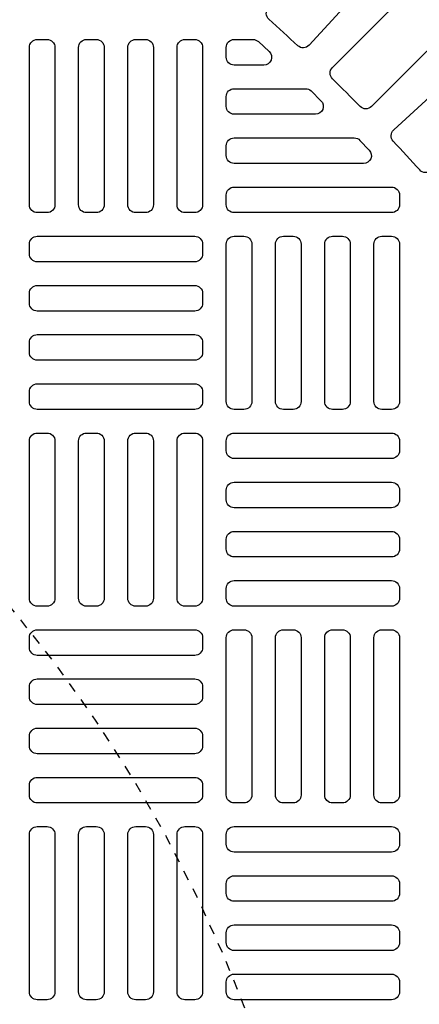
# Model space of a CAD drawing. Extents: x -169 to 6736, y -208 to 3022.
# Tile 473 of 656: x 1882 to 1886, y 1322 to 1332. Entities that reach past the tile are written whole.
import ezdxf

# ---------------------------------------------------------------- set-up
doc = ezdxf.new("R2010")
doc.units = 0
doc.header["$MEASUREMENT"] = 0
doc.header["$PDSIZE"] = 1
doc.linetypes.add('HIDDEN2', pattern=[0.28125, 0.1875, -0.09375])
doc.layers.get('DEFPOINTS').update_dxf_attribs({"linetype": 'CONTINUOUS'})
for name, color, linetype in [('DIM', 3, 'CONTINUOUS'), ('TANK-MANHOLE-COVER-40', 2, 'CONTINUOUS'), ('TANK-MANHOLE-COVER-HATCH-40', 252, 'CONTINUOUS'), ('TANK-SLOPE', 3, 'CONTINUOUS')]:
    doc.layers.add(name, color=color, linetype=linetype)
doc.styles.add('SIMPLEX', font='simplex')
doc.dimstyles.new('DIM64', dxfattribs={"dimscale": 64, "dimtxt": 0.09375, "dimasz": 0.09375, "dimexe": 0.0625, "dimexo": 0.0625, "dimgap": 0.046875, "dimtad": 1, "dimdec": 4, "dimzin": 3, "dimdsep": 46, "dimlunit": 4, "dimtxsty": 'SIMPLEX', "dimcen": 0, "dimclrd": 256, "dimclre": 256, "dimclrt": 256, "dimadec": 0, "dimazin": 0, "dimtfac": 1, "dimtdec": 4, "dimtmove": 0, "dimatfit": 3, "dimfxl": 1, "dimfrac": 2, "dimtolj": 1, "dimtzin": 0, "dimarcsym": 0})

# ---------------------------------------------------------------- blocks, each defined once
blk = doc.blocks.new('*D33')
at = {"layer": 'DEFPOINTS', "color": 0, "transparency": 16777216}
for p in [(1800.2662, 1380.0184), (2061.7725, 1380.0184), (2061.7725, 1254.0184)]:
    blk.add_point(p, dxfattribs=at)
at = {"layer": 'DIM', "lineweight": -2, "transparency": 16777216}
for p, q in [((1804.2662, 1380.0184), (2065.7725, 1380.0184)), ((2061.7725, 1260.0184), (2061.7725, 1374.0184))]:
    blk.add_line(p, q, dxfattribs=at)
at = {"layer": 'DIM', "transparency": 16777216}
for points in [[(2060.7725, 1374.0184), (2062.7725, 1374.0184), (2061.7725, 1380.0184)], [(2060.7725, 1260.0184), (2062.7725, 1260.0184), (2061.7725, 1254.0184)]]:
    blk.add_solid(points, dxfattribs=at)
at = {"layer": 'DIM', "transparency": 16777216, "insert": (2055.2011, 1317.0184), "char_height": 6, "attachment_point": 5, "rotation": 90, "style": 'SIMPLEX'}
blk.add_mtext('\\A1;10\'-6"', dxfattribs=at)

msp = doc.modelspace()

# ---------------------------------------------------------------- linework, layer by layer
at = {"layer": 'DEFPOINTS', "color": 8, "linetype": 'HIDDEN2', "ltscale": 0.125}
msp.add_circle((1871.12278, 1317.01762), 14, dxfattribs=at)
msp.add_circle((1871.12278, 1317.01762), 14, dxfattribs=at)
at = {"layer": 'DEFPOINTS', "color": 8, "linetype": 'HIDDEN2', "ltscale": 0.5}
msp.add_circle((1871.12278, 1317.01762), 11, dxfattribs=at)
msp.add_circle((1871.12278, 1317.01762), 11, dxfattribs=at)
at = {"layer": 'TANK-MANHOLE-COVER-40', "color": 4, "linetype": 'Continuous'}
msp.add_circle((1871.12201, 1317.01762), 22.63902, dxfattribs=at)
at = {"layer": 'TANK-MANHOLE-COVER-40', "color": 1, "linetype": 'Continuous'}
msp.add_circle((1871.12201, 1317.01762), 22.44094, dxfattribs=at)
at = {"layer": 'TANK-MANHOLE-COVER-40', "color": 2, "linetype": 'Continuous'}
msp.add_circle((1871.12201, 1317.01762), 21.65354, dxfattribs=at)
at = {"layer": 'TANK-MANHOLE-COVER-HATCH-40', "linetype": 'Continuous'}
for points in [[(1884.45658, 1331.97767), (1885.52115, 1333.13945), (1885.92752, 1332.76708), (1884.86295, 1331.6053, -0.4170937), (1884.75113, 1331.60097, 0.0049117), (1884.46201, 1331.8659, -0.4170937)], [(1885.70969, 1330.75856), (1886.87147, 1331.82313), (1887.24384, 1331.41676), (1886.08206, 1330.35219, -0.4170937), (1885.97029, 1330.35762, 0.0049117), (1885.70536, 1330.64674, -0.4170937)], [(1884.41033, 1331.40739), (1884.11414, 1331.40739), (1884.11414, 1331.40739, -0.4142136), (1884.0354, 1331.48613), (1884.0354, 1331.58455), (1884.0354, 1331.58455, -0.4142136), (1884.11414, 1331.66329), (1884.3033, 1331.66329, -0.1880618), (1884.3566, 1331.64251), (1884.46363, 1331.54409, -0.6834141)], [(1884.9271, 1330.91526), (1884.11414, 1330.91526), (1884.11414, 1330.91526, -0.4142136), (1884.0354, 1330.994), (1884.0354, 1331.09243), (1884.0354, 1331.09243, -0.4142136), (1884.11414, 1331.17117), (1884.82755, 1331.17117, -0.1974379), (1884.88291, 1331.14842), (1884.98246, 1331.04999, -0.6702327)], [(1885.40825, 1330.42314), (1884.11414, 1330.42314), (1884.11414, 1330.42314, -0.4142136), (1884.0354, 1330.50188), (1884.0354, 1330.6003), (1884.0354, 1330.6003, -0.4142136), (1884.11414, 1330.67904), (1885.31541, 1330.67904, -0.2065144), (1885.37269, 1330.65433), (1885.46553, 1330.5559, -0.6576677)], [(1885.76768, 1330.00975, -0.4142136), (1885.68894, 1329.93101), (1884.11414, 1329.93101, -0.4142136), (1884.0354, 1330.00975), (1884.0354, 1330.10818, -0.4142136), (1884.11414, 1330.18692), (1885.68894, 1330.18692, -0.4142136), (1885.76768, 1330.10818)]]:
    msp.add_lwpolyline(points, format="xyb", close=True, dxfattribs=at)
msp.add_lwpolyline([(1885.37428, 1330.99259, 0.0049117), (1885.09698, 1331.26989, -0.4170937), (1885.09643, 1331.38179), (1886.21067, 1332.49602), (1886.60041, 1332.10628), (1885.48618, 1330.99204, -0.4170937), (1885.37428, 1330.99259)], format="xyb", dxfattribs=at)
at = {"layer": 'TANK-MANHOLE-COVER-HATCH-40', "linetype": 'Continuous', "flags": 128}
for points in [[(1882.14564, 1329.93101, -0.4142136), (1882.0669, 1330.00975), (1882.0669, 1331.58455, -0.4142136), (1882.14564, 1331.66329), (1882.24406, 1331.66329, -0.4142136), (1882.3228, 1331.58455), (1882.3228, 1330.00975, -0.4142136), (1882.24406, 1329.93101)], [(1882.63776, 1329.93101, -0.4142136), (1882.55902, 1330.00975), (1882.55902, 1331.58455, -0.4142136), (1882.63776, 1331.66329), (1882.73619, 1331.66329, -0.4142136), (1882.81493, 1331.58455), (1882.81493, 1330.00975, -0.4142136), (1882.73619, 1329.93101)], [(1883.12989, 1329.93101, -0.4142136), (1883.05115, 1330.00975), (1883.05115, 1331.58455, -0.4142136), (1883.12989, 1331.66329), (1883.22831, 1331.66329, -0.4142136), (1883.30705, 1331.58455), (1883.30705, 1330.00975, -0.4142136), (1883.22831, 1329.93101)], [(1883.62201, 1329.93101, -0.4142136), (1883.54327, 1330.00975), (1883.54327, 1331.58455, -0.4142136), (1883.62201, 1331.66329), (1883.72044, 1331.66329, -0.4142136), (1883.79918, 1331.58455), (1883.79918, 1330.00975, -0.4142136), (1883.72044, 1329.93101)], [(1882.0669, 1329.61605, -0.4142136), (1882.14564, 1329.69479), (1883.72044, 1329.69479, -0.4142136), (1883.79918, 1329.61605), (1883.79918, 1329.51762, -0.4142136), (1883.72044, 1329.43888), (1882.14564, 1329.43888, -0.4142136), (1882.0669, 1329.51762)], [(1884.11414, 1327.96251, -0.4142136), (1884.0354, 1328.04125), (1884.0354, 1329.61605, -0.4142136), (1884.11414, 1329.69479), (1884.21256, 1329.69479, -0.4142136), (1884.2913, 1329.61605), (1884.2913, 1328.04125, -0.4142136), (1884.21256, 1327.96251)], [(1884.60627, 1327.96251, -0.4142136), (1884.52752, 1328.04125), (1884.52752, 1329.61605, -0.4142136), (1884.60627, 1329.69479), (1884.70469, 1329.69479, -0.4142136), (1884.78343, 1329.61605), (1884.78343, 1328.04125, -0.4142136), (1884.70469, 1327.96251)], [(1885.09839, 1327.96251, -0.4142136), (1885.01965, 1328.04125), (1885.01965, 1329.61605, -0.4142136), (1885.09839, 1329.69479), (1885.19682, 1329.69479, -0.4142136), (1885.27556, 1329.61605), (1885.27556, 1328.04125, -0.4142136), (1885.19682, 1327.96251)], [(1885.59052, 1327.96251, -0.4142136), (1885.51178, 1328.04125), (1885.51178, 1329.61605, -0.4142136), (1885.59052, 1329.69479), (1885.68894, 1329.69479, -0.4142136), (1885.76768, 1329.61605), (1885.76768, 1328.04125, -0.4142136), (1885.68894, 1327.96251)], [(1882.0669, 1329.12392, -0.4142136), (1882.14564, 1329.20266), (1883.72044, 1329.20266, -0.4142136), (1883.79918, 1329.12392), (1883.79918, 1329.0255, -0.4142136), (1883.72044, 1328.94676), (1882.14564, 1328.94676, -0.4142136), (1882.0669, 1329.0255)], [(1882.0669, 1328.6318, -0.4142136), (1882.14564, 1328.71054), (1883.72044, 1328.71054, -0.4142136), (1883.79918, 1328.6318), (1883.79918, 1328.53337, -0.4142136), (1883.72044, 1328.45463), (1882.14564, 1328.45463, -0.4142136), (1882.0669, 1328.53337)], [(1882.0669, 1328.13967, -0.4142136), (1882.14564, 1328.21841), (1883.72044, 1328.21841, -0.4142136), (1883.79918, 1328.13967), (1883.79918, 1328.04125, -0.4142136), (1883.72044, 1327.96251), (1882.14564, 1327.96251, -0.4142136), (1882.0669, 1328.04125)], [(1882.14564, 1325.994, -0.4142136), (1882.0669, 1326.07274), (1882.0669, 1327.64755, -0.4142136), (1882.14564, 1327.72629), (1882.24406, 1327.72629, -0.4142136), (1882.3228, 1327.64755), (1882.3228, 1326.07274, -0.4142136), (1882.24406, 1325.994)], [(1882.63776, 1325.994, -0.4142136), (1882.55902, 1326.07274), (1882.55902, 1327.64755, -0.4142136), (1882.63776, 1327.72629), (1882.73619, 1327.72629, -0.4142136), (1882.81493, 1327.64755), (1882.81493, 1326.07274, -0.4142136), (1882.73619, 1325.994)], [(1883.12989, 1325.994, -0.4142136), (1883.05115, 1326.07274), (1883.05115, 1327.64755, -0.4142136), (1883.12989, 1327.72629), (1883.22831, 1327.72629, -0.4142136), (1883.30705, 1327.64755), (1883.30705, 1326.07274, -0.4142136), (1883.22831, 1325.994)], [(1883.62201, 1325.994, -0.4142136), (1883.54327, 1326.07274), (1883.54327, 1327.64755, -0.4142136), (1883.62201, 1327.72629), (1883.72044, 1327.72629, -0.4142136), (1883.79918, 1327.64755), (1883.79918, 1326.07274, -0.4142136), (1883.72044, 1325.994)], [(1885.76768, 1327.54912, -0.4142136), (1885.68894, 1327.47038), (1884.11414, 1327.47038, -0.4142136), (1884.0354, 1327.54912), (1884.0354, 1327.64755, -0.4142136), (1884.11414, 1327.72629), (1885.68894, 1327.72629, -0.4142136), (1885.76768, 1327.64755)], [(1885.76768, 1327.05699, -0.4142136), (1885.68894, 1326.97825), (1884.11414, 1326.97825, -0.4142136), (1884.0354, 1327.05699), (1884.0354, 1327.15542, -0.4142136), (1884.11414, 1327.23416), (1885.68894, 1327.23416, -0.4142136), (1885.76768, 1327.15542)], [(1885.76768, 1326.56487, -0.4142136), (1885.68894, 1326.48613), (1884.11414, 1326.48613, -0.4142136), (1884.0354, 1326.56487), (1884.0354, 1326.66329, -0.4142136), (1884.11414, 1326.74203), (1885.68894, 1326.74203, -0.4142136), (1885.76768, 1326.66329)], [(1885.76768, 1326.07274, -0.4142136), (1885.68894, 1325.994), (1884.11414, 1325.994, -0.4142136), (1884.0354, 1326.07274), (1884.0354, 1326.17117, -0.4142136), (1884.11414, 1326.24991), (1885.68894, 1326.24991, -0.4142136), (1885.76768, 1326.17117)], [(1882.0669, 1325.67904, -0.4142136), (1882.14564, 1325.75778), (1883.72044, 1325.75778, -0.4142136), (1883.79918, 1325.67904), (1883.79918, 1325.58062, -0.4142136), (1883.72044, 1325.50188), (1882.14564, 1325.50188, -0.4142136), (1882.0669, 1325.58062)], [(1884.11414, 1324.0255, -0.4142136), (1884.0354, 1324.10424), (1884.0354, 1325.67904, -0.4142136), (1884.11414, 1325.75778), (1884.21256, 1325.75778, -0.4142136), (1884.2913, 1325.67904), (1884.2913, 1324.10424, -0.4142136), (1884.21256, 1324.0255)], [(1884.60627, 1324.0255, -0.4142136), (1884.52752, 1324.10424), (1884.52752, 1325.67904, -0.4142136), (1884.60627, 1325.75778), (1884.70469, 1325.75778, -0.4142136), (1884.78343, 1325.67904), (1884.78343, 1324.10424, -0.4142136), (1884.70469, 1324.0255)], [(1885.09839, 1324.0255, -0.4142136), (1885.01965, 1324.10424), (1885.01965, 1325.67904, -0.4142136), (1885.09839, 1325.75778), (1885.19682, 1325.75778, -0.4142136), (1885.27556, 1325.67904), (1885.27556, 1324.10424, -0.4142136), (1885.19682, 1324.0255)], [(1885.59052, 1324.0255, -0.4142136), (1885.51178, 1324.10424), (1885.51178, 1325.67904, -0.4142136), (1885.59052, 1325.75778), (1885.68894, 1325.75778, -0.4142136), (1885.76768, 1325.67904), (1885.76768, 1324.10424, -0.4142136), (1885.68894, 1324.0255)], [(1882.0669, 1325.18692, -0.4142136), (1882.14564, 1325.26566), (1883.72044, 1325.26566, -0.4142136), (1883.79918, 1325.18692), (1883.79918, 1325.08849, -0.4142136), (1883.72044, 1325.00975), (1882.14564, 1325.00975, -0.4142136), (1882.0669, 1325.08849)], [(1882.0669, 1324.69479, -0.4142136), (1882.14564, 1324.77353), (1883.72044, 1324.77353, -0.4142136), (1883.79918, 1324.69479), (1883.79918, 1324.59636, -0.4142136), (1883.72044, 1324.51762), (1882.14564, 1324.51762, -0.4142136), (1882.0669, 1324.59636)], [(1882.0669, 1324.20266, -0.4142136), (1882.14564, 1324.2814), (1883.72044, 1324.2814, -0.4142136), (1883.79918, 1324.20266), (1883.79918, 1324.10424, -0.4142136), (1883.72044, 1324.0255), (1882.14564, 1324.0255, -0.4142136), (1882.0669, 1324.10424)], [(1882.14564, 1322.05699, -0.4142136), (1882.0669, 1322.13573), (1882.0669, 1323.71054, -0.4142136), (1882.14564, 1323.78928), (1882.24406, 1323.78928, -0.4142136), (1882.3228, 1323.71054), (1882.3228, 1322.13573, -0.4142136), (1882.24406, 1322.05699)], [(1882.63776, 1322.05699, -0.4142136), (1882.55902, 1322.13573), (1882.55902, 1323.71054, -0.4142136), (1882.63776, 1323.78928), (1882.73619, 1323.78928, -0.4142136), (1882.81493, 1323.71054), (1882.81493, 1322.13573, -0.4142136), (1882.73619, 1322.05699)], [(1883.12989, 1322.05699, -0.4142136), (1883.05115, 1322.13573), (1883.05115, 1323.71054, -0.4142136), (1883.12989, 1323.78928), (1883.22831, 1323.78928, -0.4142136), (1883.30705, 1323.71054), (1883.30705, 1322.13573, -0.4142136), (1883.22831, 1322.05699)], [(1883.62201, 1322.05699, -0.4142136), (1883.54327, 1322.13573), (1883.54327, 1323.71054, -0.4142136), (1883.62201, 1323.78928), (1883.72044, 1323.78928, -0.4142136), (1883.79918, 1323.71054), (1883.79918, 1322.13573, -0.4142136), (1883.72044, 1322.05699)], [(1885.76768, 1323.61211, -0.4142136), (1885.68894, 1323.53337), (1884.11414, 1323.53337, -0.4142136), (1884.0354, 1323.61211), (1884.0354, 1323.71054, -0.4142136), (1884.11414, 1323.78928), (1885.68894, 1323.78928, -0.4142136), (1885.76768, 1323.71054)], [(1885.76768, 1323.11999, -0.4142136), (1885.68894, 1323.04125), (1884.11414, 1323.04125, -0.4142136), (1884.0354, 1323.11999), (1884.0354, 1323.21841, -0.4142136), (1884.11414, 1323.29715), (1885.68894, 1323.29715, -0.4142136), (1885.76768, 1323.21841)], [(1885.76768, 1322.62786, -0.4142136), (1885.68894, 1322.54912), (1884.11414, 1322.54912, -0.4142136), (1884.0354, 1322.62786), (1884.0354, 1322.72629, -0.4142136), (1884.11414, 1322.80503), (1885.68894, 1322.80503, -0.4142136), (1885.76768, 1322.72629)], [(1885.76768, 1322.13573, -0.4142136), (1885.68894, 1322.05699), (1884.11414, 1322.05699, -0.4142136), (1884.0354, 1322.13573), (1884.0354, 1322.23416, -0.4142136), (1884.11414, 1322.3129), (1885.68894, 1322.3129, -0.4142136), (1885.76768, 1322.23416)]]:
    msp.add_lwpolyline(points, format="xyb", close=True, dxfattribs=at)
at = {"layer": 'TANK-SLOPE'}
msp.add_lwpolyline([(1867.62201, 1282.43278), (1870.53706, 1282.38354, 1.017023), (1870.53768, 1351.65172), (1868.62201, 1351.6194)], format="xyb", dxfattribs=at)

# ---------------------------------------------------------------- dimensions: what is measured, and where the dimension line sits
at = {"layer": 'DIM'}
dim = msp.add_linear_dim(base=(2061.77254, 1380.01839), p1=(2061.77254, 1254.01839), p2=(1800.26617, 1380.01839), angle=90, dimstyle='DIM64', dxfattribs=at)
dim.commit()
dim.dimension.update_dxf_attribs({"geometry": '*D33', "text_midpoint": (2055.20111, 1317.01839)})

doc.saveas('drawing.dxf')
